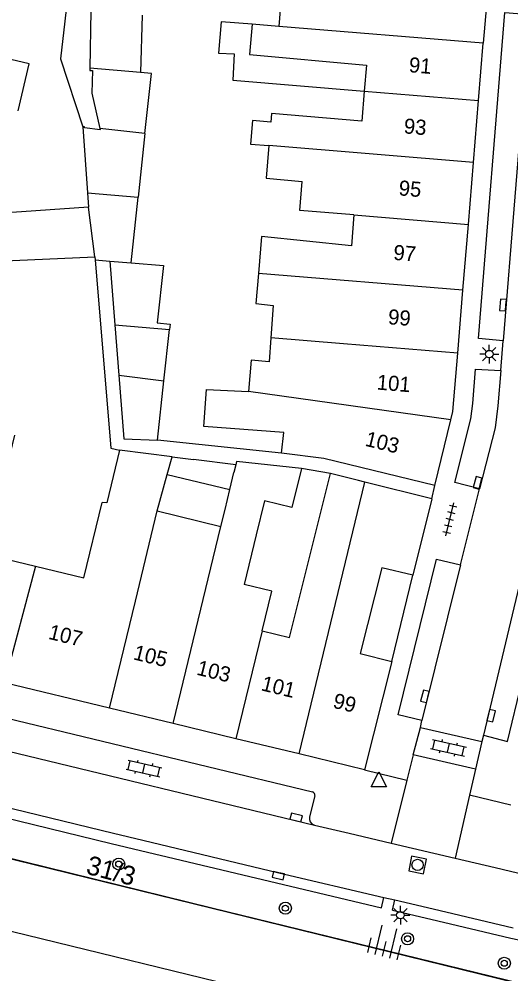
# Model space of a CAD drawing. Extents: x 131000 to 133014, y 396499 to 399001.
# Drawn here: x 132887.8 to 132920.3, y 397109.8 to 397173 of the extents above; entities that cross this region are included whole.
import ezdxf

# ---------------------------------------------------------------- set-up
doc = ezdxf.new("R2010")
doc.units = 0
for name, color, linetype in [('gg-afsc-erfafscheiding', 7, 'Continuous'), ('gg-afsc-muur', 7, 'Continuous'), ('gg-anno-huisnummerreeks BGT', 7, 'Continuous'), ('gg-aspt-spoorlijn', 7, 'Continuous'), ('gg-bbg-bijgebouw', 7, 'Continuous'), ('gg-bbg-gedigitaliseerde bebouwing', 7, 'Continuous'), ('gg-bbg-gedigitaliseerde bijgebouw', 7, 'Continuous'), ('gg-bbg-hoofdgebouw', 7, 'Continuous'), ('gg-bbg-luifel en loopbrug', 7, 'Continuous'), ('gg-bbg-tussenscheiding', 7, 'Continuous'), ('gg-knt-verharding', 7, 'Continuous'), ('gg-knt-verharding nz', 7, 'Continuous'), ('gg-kntw-beschoeiing', 7, 'Continuous'), ('gt-anno-nummer portaalmast', 7, 'Continuous'), ('gt-grn-groengrens', 7, 'Continuous'), ('gt-grn-weggrens', 7, 'Continuous'), ('gt-symb-boom', 7, 'Continuous'), ('gt-symb-klinker verharding', 7, 'Continuous'), ('gt-symb-kolk', 7, 'Continuous'), ('gt-symb-lichtmast', 7, 'Continuous'), ('gt-symb-rioolschacht', 7, 'Continuous'), ('gt-symb-talud symbool', 7, 'Continuous'), ('gt-symb-tegel verharding', 7, 'Continuous'), ('gt-symb-waterafsluiter', 7, 'Continuous')]:
    doc.layers.add(name, color=color, linetype=linetype)

# ---------------------------------------------------------------- blocks, each defined once
blk = doc.blocks.new('gt0-LMAST')
at = {"layer": 'gt-symb-lichtmast'}
for p, q in [((-0.182, 0.173), (-0.447, 0.438)), ((-0.005, 0.246), (-0.005, 0.621)), ((0.172, 0.173), (0.437, 0.438)), ((-0.255, -0.004), (-0.63, -0.004)), ((-0.182, -0.181), (-0.447, -0.446)), ((-0.005, -0.254), (-0.005, -0.629)), ((0.437, -0.446), (0.172, -0.181)), ((0.245, -0.004), (0.62, -0.004))]:
    blk.add_line(p, q, dxfattribs=at)
blk.add_circle((-0.005, -0.004), 0.25, dxfattribs=at)
blk = doc.blocks.new('gt0-KOLK')
at = {"layer": 'gt-symb-kolk'}
blk.add_lwpolyline([(0, 0), (0.375, 0), (0.375, 0.4), (-0.375, 0.4), (-0.375, 0), (0, 0)], dxfattribs=at)
blk = doc.blocks.new('gt0-TEG1')
at = {"layer": 'gt-symb-tegel verharding'}
for p, q in [((-1.125, 0), (1.125, 0)), ((-0.9, -0.25), (-0.9, 0.25)), ((-0.45, -0.25), (-0.45, 0.25)), ((0, -0.25), (0, 0.25)), ((0.45, -0.25), (0.45, 0.25)), ((0.9, -0.25), (0.9, 0.25))]:
    blk.add_line(p, q, dxfattribs=at)
blk = doc.blocks.new('gt0-KL1')
at = {"layer": 'gt-symb-klinker verharding'}
for p, q in [((-1.15, 0.3), (1.15, 0.3)), ((-1, -0.3), (-1, 0.3)), ((-0.5, 0.3), (-0.5, 0.45)), ((0, -0.3), (0, 0.3)), ((0.5, 0.3), (0.5, 0.45)), ((1, -0.3), (1, 0.3)), ((-1.15, -0.3), (1.15, -0.3)), ((-0.5, -0.45), (-0.5, -0.3)), ((0.5, -0.45), (0.5, -0.3))]:
    blk.add_line(p, q, dxfattribs=at)
blk = doc.blocks.new('gt0-BOOM')
at = {"layer": 'gt-symb-boom'}
for radius in [0.4, 0.2]:
    blk.add_circle((0, 0), radius, dxfattribs=at)
blk = doc.blocks.new('gt0-WAFSL')
at = {"layer": 'gt-symb-waterafsluiter'}
for p, q in [((-0.5, -0.333), (0, 0.667)), ((0, 0.667), (0.5, -0.333)), ((0.5, -0.333), (-0.5, -0.333))]:
    blk.add_line(p, q, dxfattribs=at)
blk = doc.blocks.new('gt0-TALUD_1')
at = {"layer": 'gt-symb-talud symbool'}
for p, q in [((0, -1), (0, 0)), ((-1, -1), (-1, 0)), ((-0.5, -2), (-0.5, 0)), ((0.5, -2), (0.5, 0)), ((1, -1), (1, 0))]:
    blk.add_line(p, q, dxfattribs=at)
blk = doc.blocks.new('gt0-RS')
at = {"layer": 'gt-symb-rioolschacht'}
blk.add_lwpolyline([(-0.5, -0.5), (0.5, -0.5), (0.5, 0.5), (-0.5, 0.5)], close=True, dxfattribs=at)
blk.add_circle((0, 0), 0.375, dxfattribs=at)

msp = doc.modelspace()

# ---------------------------------------------------------------- linework, layer by layer
at = {"layer": 'gg-afsc-erfafscheiding'}
for p, q in [((132905.137, 397144.246), (132896.948, 397145.105)), ((132897.91, 397144.019), (132899.324, 397143.838)), ((132902.122, 397143.479), (132899.324, 397143.838)), ((132908.388, 397142.902), (132906.463, 397143.231))]:
    msp.add_line(p, q, dxfattribs=at)
msp.add_lwpolyline([(132892.818, 397157.048), (132893.856, 397144.585), (132894.421, 397144.448)], dxfattribs=at)
at = {"layer": 'gg-afsc-muur'}
for p, q in [((132912.44, 397130.47), (132913.83, 397136.17)), ((132864.332, 397123.015), (133000, 397089.727)), ((132864.332, 397123.015), (133000, 397089.727))]:
    msp.add_line(p, q, dxfattribs=at)
msp.add_lwpolyline([(132892.97, 397192.511), (132891.826, 397181.702), (132890.528, 397170.351), (132892.007, 397165.85)], dxfattribs=at)
at = {"layer": 'gg-aspt-spoorlijn'}
msp.add_lwpolyline([(132110.723, 397302.409), (132226.378, 397274.126), (132549.815, 397194.813), (132708.508, 397156.011), (132769.111, 397141.519), (132818.731, 397129.462), (132868.261, 397117.251), (133000, 397085.097)], dxfattribs=at)
at = {"layer": 'gg-bbg-bijgebouw'}
for p, q in [((132892.531, 397173.524), (132892.465, 397169.727)), ((132892.007, 397165.85), (132892.319, 397161.481)), ((132892.319, 397161.481), (132892.387, 397160.538)), ((132892.387, 397160.538), (132884.009, 397159.94))]:
    msp.add_line(p, q, dxfattribs=at)
for points in [[(132892.465, 397169.727), (132892.462, 397169.58), (132892.644, 397169.575), (132892.606, 397168.072), (132893.139, 397165.734)], [(132893.139, 397165.734), (132893.156, 397165.659), (132892.112, 397165.781), (132892.107, 397165.857), (132892.007, 397165.85)]]:
    msp.add_lwpolyline(points, dxfattribs=at)
at = {"layer": 'gg-bbg-gedigitaliseerde bebouwing'}
for p, q in [((132904.967, 397172.498), (132903.196, 397172.644)), ((132904.6, 397154.036), (132904.44, 397151.888)), ((132904.44, 397151.888), (132904.322, 397150.307)), ((132897.91, 397144.019), (132894.421, 397144.448)), ((132897.586, 397142.84), (132897.91, 397144.019)), ((132902.122, 397143.479), (132901.997, 397142.962)), ((132896.924, 397140.428), (132897.586, 397142.84)), ((132901.724, 397141.838), (132901.997, 397142.962)), ((132905.681, 397132.053), (132908.388, 397142.902)), ((132910.24, 397142.44), (132908.388, 397142.902)), ((132910.663, 397142.334), (132910.24, 397142.44)), ((132915.09, 397141.23), (132910.663, 397142.334)), ((132901.408, 397140.532), (132901.724, 397141.838)), ((132904.014, 397141.09), (132903.469, 397138.842)), ((132896.924, 397140.428), (132901.135, 397139.408)), ((132901.135, 397139.408), (132901.408, 397140.532)), ((132903.469, 397138.842), (132902.674, 397135.561)), ((132903.86, 397132.494), (132905.681, 397132.053))]:
    msp.add_line(p, q, dxfattribs=at)
for points in [[(132911.286, 397176.364), (132911.112, 397174.246), (132905.173, 397174.989), (132904.967, 397172.498)], [(132903.196, 397172.644), (132903.031, 397170.633), (132910.758, 397169.94), (132910.616, 397168.225)], [(132910.616, 397168.225), (132910.45, 397166.221), (132904.492, 397166.743), (132904.445, 397166.168)], [(132904.445, 397166.168), (132903.231, 397166.268), (132903.102, 397164.707), (132904.316, 397164.607)], [(132904.316, 397164.607), (132904.139, 397162.463), (132906.518, 397162.239)], [(132909.938, 397160.023), (132906.36, 397160.319), (132906.518, 397162.239)], [(132909.938, 397160.023), (132909.769, 397157.975), (132903.82, 397158.591), (132903.619, 397156.155)], [(132903.619, 397156.155), (132903.454, 397154.163), (132904.6, 397154.036)], [(132904.322, 397150.307), (132903.144, 397150.404), (132902.972, 397148.323)], [(132905.137, 397144.246), (132905.309, 397145.617), (132900.006, 397146.015), (132900.191, 397148.475), (132902.972, 397148.323)], [(132887.485, 397145.453), (132885.574, 397137.566), (132888.866, 397136.768)], [(132894.421, 397144.448), (132893.588, 397140.959), (132893.274, 397140.977)], [(132915.29, 397142.11), (132907.951, 397143.892), (132905.137, 397144.246)], [(132906.463, 397143.231), (132902.173, 397143.691), (132902.122, 397143.479)], [(132906.463, 397143.231), (132905.837, 397140.648), (132904.014, 397141.09)], [(132888.866, 397136.768), (132892.066, 397135.993), (132893.274, 397140.977)], [(132903.86, 397132.494), (132904.496, 397135.12), (132902.674, 397135.561)]]:
    msp.add_lwpolyline(points, dxfattribs=at)
at = {"layer": 'gg-bbg-gedigitaliseerde bijgebouw'}
for p, q in [((132895.924, 397173.244), (132895.82, 397169.45)), ((132896.115, 397165.415), (132895.664, 397161.204)), ((132895.198, 397156.851), (132895.664, 397161.204)), ((132884.329, 397156.861), (132892.793, 397157.253)), ((132892.793, 397157.253), (132892.818, 397157.048)), ((132892.818, 397157.048), (132893.788, 397156.968)), ((132893.788, 397156.968), (132894.125, 397152.74)), ((132894.125, 397152.74), (132894.389, 397149.419)), ((132897.37, 397149.039), (132897.735, 397152.442)), ((132896.948, 397145.105), (132897.37, 397149.039))]:
    msp.add_line(p, q, dxfattribs=at)
for points in [[(132887.733, 397166.906), (132888.456, 397170.029), (132886.107, 397170.571), (132885.386, 397167.446)], [(132896.115, 397165.415), (132896.539, 397169.373), (132895.82, 397169.45)], [(132895.198, 397156.851), (132897.334, 397156.675), (132896.928, 397152.88), (132897.772, 397152.789), (132897.735, 397152.442)], [(132894.389, 397149.419), (132894.725, 397145.206), (132896.948, 397145.105)]]:
    msp.add_lwpolyline(points, dxfattribs=at)
at = {"layer": 'gg-bbg-hoofdgebouw'}
for p, q in [((132918.86, 397175.755), (132918.491, 397171.382)), ((132918.179, 397167.599), (132918.491, 397171.382)), ((132917.84, 397163.492), (132918.179, 397167.599)), ((132917.502, 397159.397), (132917.84, 397163.492)), ((132917.142, 397155.037), (132917.502, 397159.397)), ((132916.798, 397150.867), (132917.142, 397155.037)), ((132915.29, 397142.11), (132916.347, 397146.463)), ((132915.09, 397141.23), (132913.83, 397136.17)), ((132913.83, 397136.17), (132911.781, 397136.666)), ((132912.44, 397130.47), (132910.64, 397123.29)), ((132893.762, 397127.378), (132886.814, 397129.06)), ((132897.971, 397126.358), (132893.762, 397127.378)), ((132902.128, 397125.352), (132897.971, 397126.358)), ((132906.305, 397124.34), (132902.128, 397125.352)), ((132910.64, 397123.29), (132906.305, 397124.34))]:
    msp.add_line(p, q, dxfattribs=at)
for points in [[(132916.347, 397146.463), (132916.48, 397147.01), (132916.798, 397150.867)], [(132911.781, 397136.666), (132910.35, 397130.99), (132912.44, 397130.47)]]:
    msp.add_lwpolyline(points, dxfattribs=at)
at = {"layer": 'gg-bbg-luifel en loopbrug'}
msp.add_line((132897.586, 397142.84), (132901.724, 397141.838), dxfattribs=at)
msp.add_lwpolyline([(132903.196, 397172.644), (132901.146, 397172.813), (132900.975, 397170.74), (132902.022, 397170.676), (132901.915, 397168.935), (132910.616, 397168.225)], dxfattribs=at)
at = {"layer": 'gg-bbg-tussenscheiding'}
for p, q in [((132918.491, 397171.382), (132904.967, 397172.498)), ((132895.82, 397169.45), (132892.465, 397169.727)), ((132910.616, 397168.225), (132918.179, 397167.599)), ((132896.115, 397165.415), (132893.139, 397165.734)), ((132917.84, 397163.492), (132904.316, 397164.607)), ((132892.319, 397161.481), (132895.664, 397161.204)), ((132892.793, 397157.253), (132892.387, 397160.538)), ((132909.938, 397160.023), (132917.502, 397159.397)), ((132893.788, 397156.968), (132895.198, 397156.851)), ((132917.142, 397155.037), (132903.619, 397156.155)), ((132894.125, 397152.74), (132897.735, 397152.442)), ((132909.235, 397151.492), (132904.44, 397151.888)), ((132916.798, 397150.867), (132909.235, 397151.492)), ((132894.389, 397149.419), (132897.37, 397149.039)), ((132916.347, 397146.463), (132902.972, 397148.323)), ((132906.305, 397124.34), (132910.663, 397142.334)), ((132895.477, 397134.456), (132896.924, 397140.428)), ((132897.971, 397126.358), (132901.135, 397139.408)), ((132888.866, 397136.768), (132886.814, 397129.06)), ((132893.762, 397127.378), (132895.477, 397134.456)), ((132903.86, 397132.494), (132902.128, 397125.352))]:
    msp.add_line(p, q, dxfattribs=at)
at = {"layer": 'gg-knt-verharding'}
for p, q in [((132919.643, 397149.723), (132919.795, 397151.692)), ((132916.992, 397136.852), (132918.231, 397141.899)), ((132884.826, 397127.233), (132907.202, 397121.826)), ((132914.33, 397126.091), (132914.436, 397126.549)), ((132913.861, 397124.279), (132914.33, 397126.091)), ((132914.33, 397126.091), (132918.403, 397125.157)), ((132883.722, 397125.329), (132907.316, 397119.637)), ((132918.403, 397125.157), (132917.983, 397123.329)), ((132918.497, 397125.575), (132918.403, 397125.157)), ((132917.983, 397123.329), (132913.861, 397124.279)), ((132907.354, 397121.58), (132906.996, 397120.181)), ((132907.316, 397119.637), (132909.623, 397119.093)), ((132909.623, 397119.093), (132912.39, 397118.44)), ((132912.39, 397118.44), (132916.623, 397117.441)), ((132916.623, 397117.441), (132919.277, 397116.815)), ((132919.277, 397116.815), (132921.305, 397116.337)), ((132911.922, 397114.847), (132912.637, 397114.678)), ((132912.637, 397114.678), (132915.178, 397114.08)), ((132915.178, 397114.08), (132920.472, 397112.832))]:
    msp.add_line(p, q, dxfattribs=at)
for points in [[(132919.795, 397151.692), (132918.164, 397151.849), (132919.916, 397173.412), (132921.581, 397173.297)], [(132918.231, 397141.899), (132916.614, 397142.319), (132917.657, 397146.532), (132917.804, 397147.533), (132917.973, 397149.809), (132919.643, 397149.723)], [(132914.436, 397126.549), (132912.852, 397126.928), (132915.388, 397137.237), (132916.992, 397136.852)], [(132918.497, 397125.575), (132920.1, 397125.173), (132922.931, 397136.946), (132921.309, 397137.346)], [(132876.537, 397123.366), (132894.04, 397119.098), (132895.971, 397118.636)], [(132895.971, 397118.636), (132904.976, 397116.483), (132911.922, 397114.847)]]:
    msp.add_lwpolyline(points, dxfattribs=at)
for centre, radius, start, end in [((132907.119, 397121.605), 0.236, 353.98683, 69.43586), ((132907.438, 397120.075), 0.454, 166.4909, 254.44019)]:
    msp.add_arc(centre, radius, start, end, dxfattribs=at)
at = {"layer": 'gg-knt-verharding nz'}
for p, q in [((132921.309, 397137.346), (132918.497, 397125.575)), ((132916.992, 397136.852), (132914.436, 397126.549))]:
    msp.add_line(p, q, dxfattribs=at)
for points in [[(132921.581, 397173.297), (132921.338, 397170.758), (132919.795, 397151.692)], [(132919.643, 397149.723), (132919.451, 397147.396), (132919.276, 397145.922), (132918.231, 397141.899)]]:
    msp.add_lwpolyline(points, dxfattribs=at)
at = {"layer": 'gg-kntw-beschoeiing'}
msp.add_lwpolyline([(132460.968, 397221.491), (132472.095, 397218.828), (132606.287, 397185.908), (132627.542, 397180.727), (132657.34, 397172.95), (132661.179, 397171.893), (132682.088, 397166.735), (132697.501, 397163.402), (132708.929, 397160.855), (132733.496, 397154.939), (132756.362, 397149.473), (132863.318, 397123.264), (132866.173, 397122.629), (132900.542, 397114.157), (132962.797, 397098.928), (132983.614, 397093.835), (133000, 397089.82)], dxfattribs=at)
at = {"layer": 'gt-grn-groengrens'}
for p, q in [((132911.761, 397114.166), (132911.922, 397114.847)), ((132912.477, 397113.997), (132912.637, 397114.678)), ((132912.477, 397113.997), (132915.018, 397113.399)), ((132915.018, 397113.399), (132920.311, 397112.152))]:
    msp.add_line(p, q, dxfattribs=at)
for points in [[(132876.371, 397122.686), (132893.876, 397118.418), (132895.808, 397117.955)], [(132895.808, 397117.955), (132904.814, 397115.802), (132911.761, 397114.166)], [(132920.311, 397112.152), (132920.84, 397112.027), (132934.744, 397108.773)]]:
    msp.add_lwpolyline(points, dxfattribs=at)
at = {"layer": 'gt-grn-weggrens'}
for p, q in [((132915.09, 397141.23), (132915.29, 397142.11)), ((132913.861, 397124.279), (132913.441, 397122.612)), ((132910.64, 397123.29), (132913.441, 397122.612)), ((132917.983, 397123.329), (132917.586, 397121.612)), ((132913.441, 397122.612), (132912.39, 397118.44)), ((132917.586, 397121.612), (132916.623, 397117.441)), ((132920.32, 397120.95), (132917.586, 397121.612))]:
    msp.add_line(p, q, dxfattribs=at)

# ---------------------------------------------------------------- block references
at = {"layer": 'gt-symb-boom'}
for p in [(132894.38, 397117.053), (132905.399, 397114.13), (132913.484, 397112.107), (132919.88, 397110.486)]:
    msp.add_blockref('gt0-BOOM', p, dxfattribs=at)
at = {"layer": 'gt-symb-klinker verharding'}
for p, rotation in [((132916.189, 397124.749), -12.771242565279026), ((132896.049, 397123.379), -12.771242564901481)]:
    msp.add_blockref('gt0-KL1', p, dxfattribs=dict(at, rotation=rotation))
at = {"layer": 'gt-symb-kolk'}
for p, rotation in [((132919.988, 397154.041), 85.29819168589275), ((132918.308, 397142.236), 75.28268885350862), ((132914.826, 397128.108), 76.11658196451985), ((132918.818, 397126.926), -103.35534096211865), ((132906.069, 397119.938), -13.591560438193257), ((132904.976, 397116.483), 166.75619797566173)]:
    msp.add_blockref('gt0-KOLK', p, dxfattribs=dict(at, rotation=rotation))
at = {"layer": 'gt-symb-lichtmast'}
for p in [(132918.89, 397150.812), (132913.012, 397113.673)]:
    msp.add_blockref('gt0-LMAST', p, dxfattribs=at)
at = {"layer": 'gt-symb-rioolschacht', "rotation": -11.006664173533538}
msp.add_blockref('gt0-RS', (132914.147, 397116.991), dxfattribs=at)
at = {"layer": 'gt-symb-talud symbool', "xscale": 1.0002204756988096, "yscale": 1.0002204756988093, "rotation": 166.11658196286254}
msp.add_blockref('gt0-TALUD_1', (132911.794, 397110.952), dxfattribs=at)
at = {"layer": 'gt-symb-tegel verharding', "rotation": 76.22785456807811}
msp.add_blockref('gt0-TEG1', (132916.282, 397139.862), dxfattribs=at)
at = {"layer": 'gt-symb-waterafsluiter'}
msp.add_blockref('gt0-WAFSL', (132911.585, 397122.493), dxfattribs=at)

# ---------------------------------------------------------------- texts
at = {"layer": 'gg-anno-huisnummerreeks BGT'}
for s, rotation, p in [('91', 355.3, (132913.541, 397169.474)), ('93', 355.3, (132913.207, 397165.422)), ('95', 355.3, (132912.868, 397161.321)), ('97', 355.3, (132912.516, 397157.053)), ('99', 355.3, (132912.164, 397152.792)), ('101', 355.3, (132911.418, 397148.466)), ('103', 346.4, (132910.615, 397144.75)), ('107', 346.4, (132889.672, 397131.969)), ('105', 346.4, (132895.289, 397130.609)), ('103', 346.4, (132899.472, 397129.596)), ('101', 346.4, (132903.743, 397128.562)), ('99', 346.4, (132908.49, 397127.412))]:
    msp.add_text(s, height=1, rotation=rotation, dxfattribs=at).set_placement(p)
at = {"layer": 'gt-anno-nummer portaalmast'}
msp.add_text('31/3', height=1.25, rotation=345.17189, dxfattribs=at).set_placement((132892.151, 397116.432))

doc.saveas('drawing.dxf')
